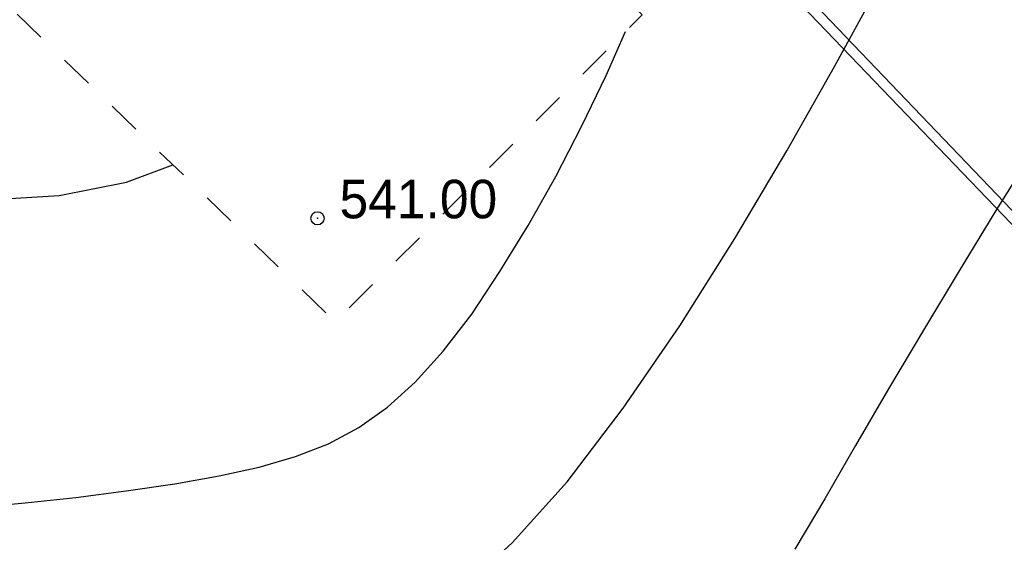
# Model space of a CAD drawing. Extents: x 0 to 362422, y 0 to 4201735.
# Tile 307 of 656: x 360153 to 360175, y 4200530 to 4200542. Entities that reach past the tile are written whole.
import ezdxf

# ---------------------------------------------------------------- set-up
doc = ezdxf.new("R2010")
doc.units = 0
doc.header["$LTSCALE"] = 0.5
doc.header["$MEASUREMENT"] = 0
doc.header["$PDMODE"] = 32
doc.header["$PDSIZE"] = 0.3
doc.linetypes.add('CONTI', pattern=[0])
doc.linetypes.add('Д_ТРОТ_ТРУБА', pattern=[3, 1.5, -1.5])
for name, color, linetype in [('(004) Точки рельефа', 7, 'Continuous'), ('(025) Дорога', 7, 'Continuous'), ('GORIZDEFAULT', 32, 'CONTI'), ('PI_TTDEFAULT', 5, 'CONTI'), ('SIT_L0', 250, 'CONTI')]:
    doc.layers.add(name, color=color, linetype=linetype)
doc.layers.add('(032) Горизонтали утолщенные', color=32, linetype='Continuous', lineweight=30)
doc.layers.add('.', color=7, linetype='Continuous', lineweight=15)
doc.styles.add('D-431', font='txt')

# ---------------------------------------------------------------- blocks, each defined once
blk = doc.blocks.new('gergrgrre')
at = {"layer": '(025) Дорога', "linetype": 'Д_ТРОТ_ТРУБА', "flags": 128}
blk.add_lwpolyline([(360145.999, 4200561.788), (360141.313, 4200556.972), (360139.34, 4200559.023), (360136.946, 4200556.919), (360159.781, 4200534.797), (360166.748, 4200541.774), (360145.999, 4200561.788)], dxfattribs=at)
at = {"layer": '(032) Горизонтали утолщенные', "color": 32}
blk.add_polyline3d([(360156.35, 4200525.69, 542), (360157.65, 4200526.04, 542), (360158.91, 4200526.48, 542), (360160.14, 4200527.04, 542), (360161.35, 4200527.75, 542), (360162.57, 4200528.65, 542), (360163.8, 4200529.78, 542), (360165.05, 4200531.17, 542), (360166.32, 4200532.84, 542), (360167.6, 4200534.71, 542), (360168.85, 4200536.69, 542), (360170.03, 4200538.68, 542), (360171.11, 4200540.6, 542), (360172.06, 4200542.33, 542), (360172.85, 4200543.79, 542), (360174.45, 4200546.86, 542), (360174.8, 4200550.65, 542)], dxfattribs=at)
at = {"linetype": 'Continuous', "elevation": 1.643}
blk.add_lwpolyline([(359968.105, 4200751.148), (360144.875, 4200568.598), (360208.905, 4200501.768), (360248.135, 4200449.088), (360280.365, 4200400.868), (360329.345, 4200345.008), (360410.625, 4200285.188), (360473.125, 4200218.998), (360491.256, 4200199.541)], dxfattribs=at)
at = {"layer": 'GORIZDEFAULT', "color": 32}
for points in [[(360175.55, 4200538.57, 542.5), (360174.75, 4200537.29, 542.5), (360173.94, 4200535.96, 542.5), (360173.13, 4200534.61, 542.5), (360172.34, 4200533.28, 542.5), (360171.59, 4200531.99, 542.5), (360170.89, 4200530.78, 542.5), (360170.21, 4200529.64, 542.5)], [(360151.61, 4200530.58, 541.5), (360152.75, 4200530.69, 541.5), (360153.9, 4200530.81, 541.5), (360155.04, 4200530.96, 541.5), (360156.14, 4200531.12, 541.5), (360157.15, 4200531.3, 541.5)], [(360157.15, 4200531.3, 541.5), (360158.06, 4200531.5, 541.5), (360158.88, 4200531.74, 541.5), (360159.63, 4200532.03, 541.5), (360160.32, 4200532.4, 541.5), (360160.97, 4200532.86, 541.5), (360161.6, 4200533.43, 541.5), (360162.23, 4200534.13, 541.5), (360162.88, 4200534.97, 541.5), (360163.52, 4200535.94, 541.5), (360164.16, 4200536.99, 541.5), (360164.79, 4200538.1, 541.5), (360165.38, 4200539.25, 541.5), (360165.93, 4200540.39, 541.5), (360166.369, 4200541.394, 541.5)], [(360146.94, 4200538.34, 541), (360148.57, 4200537.92, 541), (360150.24, 4200537.66, 541), (360151.9, 4200537.57, 541), (360153.52, 4200537.67, 541), (360155.05, 4200537.97, 541), (360156.101, 4200538.362, 541)]]:
    blk.add_polyline3d(points, dxfattribs=at)
at = {"layer": 'PI_TTDEFAULT', "color": 5}
blk.add_point((360159.38, 4200537.15, 541), dxfattribs=at)
at = {"layer": '(004) Точки рельефа', "style": 'D-431'}
blk.add_text('541.00', height=0.875, dxfattribs=at).set_placement((360159.88, 4200537.15))
blk = doc.blocks.new('ееееее')
at = {"layer": 'SIT_L0', "color": 250}
blk.add_line((-352.04, 714.7), (-288.38, 647.62), dxfattribs=at)

msp = doc.modelspace()

# ---------------------------------------------------------------- hatches: boundary and pattern name
at = {"layer": '.', "ltscale": 0.149071}
h = msp.add_hatch(color=256, dxfattribs=at)
h.dxf.hatch_style = 1
h.set_gradient(color1=(255, 255, 255), tint=1)
h.paths.add_polyline_path([(359890.241, 4200063.476), (362234.445, 4200063.476), (362234.349, 4201313.892), (359890.241, 4201328.891)], flags=17)
h.paths.add_polyline_path([(359890.241, 4200063.476), (362234.445, 4200063.476), (362234.445, 4201313.891), (359890.241, 4201328.891)], flags=17)

# ---------------------------------------------------------------- block references
at = {"linetype": 'Continuous'}
msp.add_blockref('gergrgrre', (0, 0), dxfattribs=at)
at = {"color": 0, "rotation": 0.1683458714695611}
msp.add_blockref('ееееее', (360499.456, 4199854.903), dxfattribs=at)

doc.saveas('drawing.dxf')
